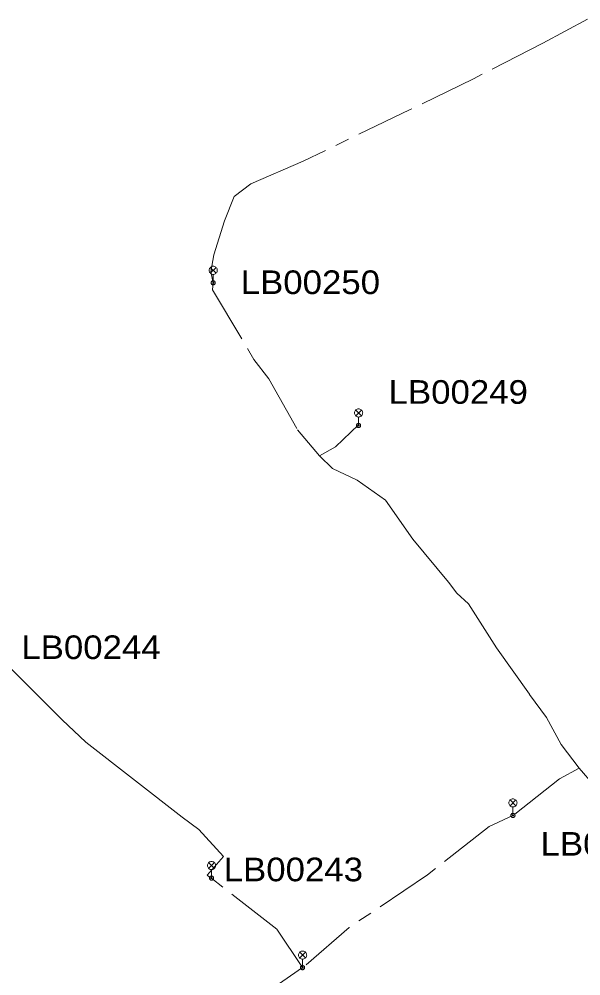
# Model space of a CAD drawing. Extents: x -688049 to -687261, y -973611 to -973038.
# Drawn here: x -687817.8 to -687766.3, y -973481.6 to -973393.9 of the extents above; entities that cross this region are included whole.
import ezdxf

# ---------------------------------------------------------------- set-up
doc = ezdxf.new("R2010")
doc.units = 0
doc.header["$LTSCALE"] = 0.87
doc.linetypes.add('LONG_DASH_SHORT_DASH', pattern=[9.9, 6, -1.2, 1.5, -1.2])
doc.layers.add('1', color=7, linetype='Continuous', lineweight=13)

msp = doc.modelspace()

# ---------------------------------------------------------------- linework, layer by layer
at = {"layer": '1'}
for p, q in [((-687800.275, -973416.675), (-687799.745, -973417.205)), ((-687800.275, -973417.205), (-687799.745, -973416.675)), ((-687800.01, -973418.09), (-687800.01, -973417.315)), ((-687786.955, -973429.745), (-687786.425, -973430.275)), ((-687786.955, -973430.275), (-687786.425, -973429.745)), ((-687786.69, -973431.16), (-687786.69, -973430.385)), ((-687772.815, -973465.485), (-687772.285, -973466.015)), ((-687772.815, -973466.015), (-687772.285, -973465.485)), ((-687772.55, -973466.9), (-687772.55, -973466.125)), ((-687800.425, -973471.225), (-687799.895, -973471.755)), ((-687800.425, -973471.755), (-687799.895, -973471.225)), ((-687800.16, -973472.64), (-687800.16, -973471.865)), ((-687792.085, -973479.435), (-687791.555, -973479.965)), ((-687792.085, -973479.965), (-687791.555, -973479.435)), ((-687791.82, -973480.85), (-687791.82, -973480.075))]:
    msp.add_line(p, q, dxfattribs=at)
at = {"layer": '1', "linetype": 'LONG_DASH_SHORT_DASH'}
for points in [[(-687765.73, -973393.92), (-687769.8, -973396.11), (-687776.17, -973399.38), (-687781.96, -973402.21), (-687791.77, -973406.93), (-687796.56, -973409.01), (-687798.09, -973410.16), (-687798.98, -973412.4), (-687799.94, -973415.52), (-687800.22, -973417.08), (-687800.01, -973418.09)], [(-687800.01, -973418.09), (-687800.07, -973418.74), (-687796.28, -973425.1), (-687794.91, -973426.88), (-687792.28, -973431.55), (-687790.28, -973433.95)], [(-687790.28, -973433.95), (-687788.82, -973433.12), (-687786.69, -973431.11)], [(-687790.28, -973433.95), (-687789.09, -973435.1), (-687786.83, -973436.17), (-687784.22, -973438.01), (-687781.73, -973441.58), (-687778.46, -973445.51), (-687777.69, -973446.54), (-687776.63, -973447.51), (-687774.06, -973451.54), (-687771.02, -973455.81), (-687769.47, -973457.91), (-687768.12, -973460.39), (-687766.48, -973462.57)], [(-687766.48, -973462.57), (-687768.28, -973463.55), (-687772.55, -973466.9)], [(-687766.48, -973462.57), (-687765.11, -973464.15), (-687763.95, -973464.66)], [(-687772.55, -973466.9), (-687774.72, -973467.9), (-687780.38, -973472.35), (-687787.55, -973477.17), (-687791.82, -973480.85)], [(-687791.82, -973480.85), (-687794.18, -973477.31), (-687800.13, -973472.69)], [(-687791.82, -973480.85), (-687799.21, -973485.92), (-687803.79, -973493.33), (-687804.48, -973495.42)]]:
    msp.add_lwpolyline(points, dxfattribs=at)
at = {"layer": '1'}
for points in [[(-687799.635, -973416.94), (-687799.641, -973416.875), (-687799.658, -973416.812), (-687799.685, -973416.753), (-687799.723, -973416.699), (-687799.769, -973416.653), (-687799.822, -973416.615), (-687799.882, -973416.588), (-687799.945, -973416.571), (-687800.01, -973416.565), (-687800.075, -973416.571), (-687800.138, -973416.588), (-687800.198, -973416.615), (-687800.251, -973416.653), (-687800.297, -973416.699), (-687800.335, -973416.753), (-687800.362, -973416.812), (-687800.379, -973416.875), (-687800.385, -973416.94), (-687800.379, -973417.005), (-687800.362, -973417.068), (-687800.335, -973417.128), (-687800.297, -973417.181), (-687800.251, -973417.227), (-687800.198, -973417.265), (-687800.138, -973417.292), (-687800.075, -973417.309), (-687800.01, -973417.315), (-687799.945, -973417.309), (-687799.882, -973417.292), (-687799.822, -973417.265), (-687799.769, -973417.227), (-687799.723, -973417.181), (-687799.685, -973417.128), (-687799.658, -973417.068), (-687799.641, -973417.005)], [(-687799.82, -973418.09), (-687799.823, -973418.057), (-687799.831, -973418.025), (-687799.845, -973417.995), (-687799.864, -973417.968), (-687799.888, -973417.944), (-687799.915, -973417.925), (-687799.945, -973417.911), (-687799.977, -973417.903), (-687800.01, -973417.9), (-687800.043, -973417.903), (-687800.075, -973417.911), (-687800.105, -973417.925), (-687800.132, -973417.944), (-687800.156, -973417.968), (-687800.175, -973417.995), (-687800.189, -973418.025), (-687800.197, -973418.057), (-687800.2, -973418.09), (-687800.197, -973418.123), (-687800.189, -973418.155), (-687800.175, -973418.185), (-687800.156, -973418.212), (-687800.132, -973418.236), (-687800.105, -973418.255), (-687800.075, -973418.269), (-687800.043, -973418.277), (-687800.01, -973418.28), (-687799.977, -973418.277), (-687799.945, -973418.269), (-687799.915, -973418.255), (-687799.888, -973418.236), (-687799.864, -973418.212), (-687799.845, -973418.185), (-687799.831, -973418.155), (-687799.823, -973418.123)], [(-687799.96, -973418.09), (-687799.961, -973418.081), (-687799.963, -973418.073), (-687799.967, -973418.065), (-687799.972, -973418.058), (-687799.978, -973418.052), (-687799.985, -973418.047), (-687799.993, -973418.043), (-687800.001, -973418.041), (-687800.01, -973418.04), (-687800.019, -973418.041), (-687800.027, -973418.043), (-687800.035, -973418.047), (-687800.042, -973418.052), (-687800.048, -973418.058), (-687800.053, -973418.065), (-687800.057, -973418.073), (-687800.059, -973418.081), (-687800.06, -973418.09), (-687800.059, -973418.099), (-687800.057, -973418.107), (-687800.053, -973418.115), (-687800.048, -973418.122), (-687800.042, -973418.128), (-687800.035, -973418.133), (-687800.027, -973418.137), (-687800.019, -973418.139), (-687800.01, -973418.14), (-687800.001, -973418.139), (-687799.993, -973418.137), (-687799.985, -973418.133), (-687799.978, -973418.128), (-687799.972, -973418.122), (-687799.967, -973418.115), (-687799.963, -973418.107), (-687799.961, -973418.099)], [(-687786.315, -973430.01), (-687786.321, -973429.945), (-687786.338, -973429.882), (-687786.365, -973429.822), (-687786.403, -973429.769), (-687786.449, -973429.723), (-687786.503, -973429.685), (-687786.562, -973429.658), (-687786.625, -973429.641), (-687786.69, -973429.635), (-687786.755, -973429.641), (-687786.818, -973429.658), (-687786.878, -973429.685), (-687786.931, -973429.723), (-687786.977, -973429.769), (-687787.015, -973429.822), (-687787.042, -973429.882), (-687787.059, -973429.945), (-687787.065, -973430.01), (-687787.059, -973430.075), (-687787.042, -973430.138), (-687787.015, -973430.198), (-687786.977, -973430.251), (-687786.931, -973430.297), (-687786.878, -973430.335), (-687786.818, -973430.362), (-687786.755, -973430.379), (-687786.69, -973430.385), (-687786.625, -973430.379), (-687786.562, -973430.362), (-687786.503, -973430.335), (-687786.449, -973430.297), (-687786.403, -973430.251), (-687786.365, -973430.198), (-687786.338, -973430.138), (-687786.321, -973430.075)], [(-687786.5, -973431.16), (-687786.503, -973431.127), (-687786.511, -973431.095), (-687786.525, -973431.065), (-687786.544, -973431.038), (-687786.568, -973431.014), (-687786.595, -973430.995), (-687786.625, -973430.981), (-687786.657, -973430.973), (-687786.69, -973430.97), (-687786.723, -973430.973), (-687786.755, -973430.981), (-687786.785, -973430.995), (-687786.812, -973431.014), (-687786.836, -973431.038), (-687786.855, -973431.065), (-687786.869, -973431.095), (-687786.877, -973431.127), (-687786.88, -973431.16), (-687786.877, -973431.193), (-687786.869, -973431.225), (-687786.855, -973431.255), (-687786.836, -973431.282), (-687786.812, -973431.306), (-687786.785, -973431.325), (-687786.755, -973431.339), (-687786.723, -973431.347), (-687786.69, -973431.35), (-687786.657, -973431.347), (-687786.625, -973431.339), (-687786.595, -973431.325), (-687786.568, -973431.306), (-687786.544, -973431.282), (-687786.525, -973431.255), (-687786.511, -973431.225), (-687786.503, -973431.193)], [(-687786.64, -973431.16), (-687786.641, -973431.151), (-687786.643, -973431.143), (-687786.647, -973431.135), (-687786.652, -973431.128), (-687786.658, -973431.122), (-687786.665, -973431.117), (-687786.673, -973431.113), (-687786.681, -973431.111), (-687786.69, -973431.11), (-687786.699, -973431.111), (-687786.707, -973431.113), (-687786.715, -973431.117), (-687786.722, -973431.122), (-687786.728, -973431.128), (-687786.733, -973431.135), (-687786.737, -973431.143), (-687786.739, -973431.151), (-687786.74, -973431.16), (-687786.739, -973431.169), (-687786.737, -973431.177), (-687786.733, -973431.185), (-687786.728, -973431.192), (-687786.722, -973431.198), (-687786.715, -973431.203), (-687786.707, -973431.207), (-687786.699, -973431.209), (-687786.69, -973431.21), (-687786.681, -973431.209), (-687786.673, -973431.207), (-687786.665, -973431.203), (-687786.658, -973431.198), (-687786.652, -973431.192), (-687786.647, -973431.185), (-687786.643, -973431.177), (-687786.641, -973431.169)], [(-687772.175, -973465.75), (-687772.181, -973465.685), (-687772.198, -973465.622), (-687772.225, -973465.562), (-687772.263, -973465.509), (-687772.309, -973465.463), (-687772.362, -973465.425), (-687772.422, -973465.398), (-687772.485, -973465.381), (-687772.55, -973465.375), (-687772.615, -973465.381), (-687772.678, -973465.398), (-687772.738, -973465.425), (-687772.791, -973465.463), (-687772.837, -973465.509), (-687772.875, -973465.562), (-687772.902, -973465.622), (-687772.919, -973465.685), (-687772.925, -973465.75), (-687772.919, -973465.815), (-687772.902, -973465.878), (-687772.875, -973465.938), (-687772.837, -973465.991), (-687772.791, -973466.037), (-687772.738, -973466.075), (-687772.678, -973466.102), (-687772.615, -973466.119), (-687772.55, -973466.125), (-687772.485, -973466.119), (-687772.422, -973466.102), (-687772.362, -973466.075), (-687772.309, -973466.037), (-687772.263, -973465.991), (-687772.225, -973465.938), (-687772.198, -973465.878), (-687772.181, -973465.815)], [(-687772.36, -973466.9), (-687772.363, -973466.867), (-687772.371, -973466.835), (-687772.385, -973466.805), (-687772.404, -973466.778), (-687772.428, -973466.754), (-687772.455, -973466.735), (-687772.485, -973466.721), (-687772.517, -973466.713), (-687772.55, -973466.71), (-687772.583, -973466.713), (-687772.615, -973466.721), (-687772.645, -973466.735), (-687772.672, -973466.754), (-687772.696, -973466.778), (-687772.715, -973466.805), (-687772.729, -973466.835), (-687772.737, -973466.867), (-687772.74, -973466.9), (-687772.737, -973466.933), (-687772.729, -973466.965), (-687772.715, -973466.995), (-687772.696, -973467.022), (-687772.672, -973467.046), (-687772.645, -973467.065), (-687772.615, -973467.079), (-687772.583, -973467.087), (-687772.55, -973467.09), (-687772.517, -973467.087), (-687772.485, -973467.079), (-687772.455, -973467.065), (-687772.428, -973467.046), (-687772.404, -973467.022), (-687772.385, -973466.995), (-687772.371, -973466.965), (-687772.363, -973466.933)], [(-687772.5, -973466.9), (-687772.501, -973466.891), (-687772.503, -973466.883), (-687772.507, -973466.875), (-687772.512, -973466.868), (-687772.518, -973466.862), (-687772.525, -973466.857), (-687772.533, -973466.853), (-687772.541, -973466.851), (-687772.55, -973466.85), (-687772.559, -973466.851), (-687772.567, -973466.853), (-687772.575, -973466.857), (-687772.582, -973466.862), (-687772.588, -973466.868), (-687772.593, -973466.875), (-687772.597, -973466.883), (-687772.599, -973466.891), (-687772.6, -973466.9), (-687772.599, -973466.909), (-687772.597, -973466.917), (-687772.593, -973466.925), (-687772.588, -973466.932), (-687772.582, -973466.938), (-687772.575, -973466.943), (-687772.567, -973466.947), (-687772.559, -973466.949), (-687772.55, -973466.95), (-687772.541, -973466.949), (-687772.533, -973466.947), (-687772.525, -973466.943), (-687772.518, -973466.938), (-687772.512, -973466.932), (-687772.507, -973466.925), (-687772.503, -973466.917), (-687772.501, -973466.909)], [(-687799.785, -973471.49), (-687799.791, -973471.425), (-687799.808, -973471.362), (-687799.835, -973471.302), (-687799.873, -973471.249), (-687799.919, -973471.203), (-687799.972, -973471.165), (-687800.032, -973471.138), (-687800.095, -973471.121), (-687800.16, -973471.115), (-687800.225, -973471.121), (-687800.288, -973471.138), (-687800.348, -973471.165), (-687800.401, -973471.203), (-687800.447, -973471.249), (-687800.485, -973471.302), (-687800.512, -973471.362), (-687800.529, -973471.425), (-687800.535, -973471.49), (-687800.529, -973471.555), (-687800.512, -973471.618), (-687800.485, -973471.678), (-687800.447, -973471.731), (-687800.401, -973471.777), (-687800.348, -973471.815), (-687800.288, -973471.842), (-687800.225, -973471.859), (-687800.16, -973471.865), (-687800.095, -973471.859), (-687800.032, -973471.842), (-687799.972, -973471.815), (-687799.919, -973471.777), (-687799.873, -973471.731), (-687799.835, -973471.678), (-687799.808, -973471.618), (-687799.791, -973471.555)], [(-687799.97, -973472.64), (-687799.973, -973472.607), (-687799.981, -973472.575), (-687799.995, -973472.545), (-687800.014, -973472.518), (-687800.038, -973472.494), (-687800.065, -973472.475), (-687800.095, -973472.461), (-687800.127, -973472.453), (-687800.16, -973472.45), (-687800.193, -973472.453), (-687800.225, -973472.461), (-687800.255, -973472.475), (-687800.282, -973472.494), (-687800.306, -973472.518), (-687800.325, -973472.545), (-687800.339, -973472.575), (-687800.347, -973472.607), (-687800.35, -973472.64), (-687800.347, -973472.673), (-687800.339, -973472.705), (-687800.325, -973472.735), (-687800.306, -973472.762), (-687800.282, -973472.786), (-687800.255, -973472.805), (-687800.225, -973472.819), (-687800.193, -973472.827), (-687800.16, -973472.83), (-687800.127, -973472.827), (-687800.095, -973472.819), (-687800.065, -973472.805), (-687800.038, -973472.786), (-687800.014, -973472.762), (-687799.995, -973472.735), (-687799.981, -973472.705), (-687799.973, -973472.673)], [(-687800.11, -973472.64), (-687800.111, -973472.631), (-687800.113, -973472.623), (-687800.117, -973472.615), (-687800.122, -973472.608), (-687800.128, -973472.602), (-687800.135, -973472.597), (-687800.143, -973472.593), (-687800.151, -973472.591), (-687800.16, -973472.59), (-687800.169, -973472.591), (-687800.177, -973472.593), (-687800.185, -973472.597), (-687800.192, -973472.602), (-687800.198, -973472.608), (-687800.203, -973472.615), (-687800.207, -973472.623), (-687800.209, -973472.631), (-687800.21, -973472.64), (-687800.209, -973472.649), (-687800.207, -973472.657), (-687800.203, -973472.665), (-687800.198, -973472.672), (-687800.192, -973472.678), (-687800.185, -973472.683), (-687800.177, -973472.687), (-687800.169, -973472.689), (-687800.16, -973472.69), (-687800.151, -973472.689), (-687800.143, -973472.687), (-687800.135, -973472.683), (-687800.128, -973472.678), (-687800.122, -973472.672), (-687800.117, -973472.665), (-687800.113, -973472.657), (-687800.111, -973472.649)], [(-687791.445, -973479.7), (-687791.451, -973479.635), (-687791.468, -973479.572), (-687791.495, -973479.513), (-687791.533, -973479.459), (-687791.579, -973479.413), (-687791.633, -973479.375), (-687791.692, -973479.348), (-687791.755, -973479.331), (-687791.82, -973479.325), (-687791.885, -973479.331), (-687791.948, -973479.348), (-687792.008, -973479.375), (-687792.061, -973479.413), (-687792.107, -973479.459), (-687792.145, -973479.513), (-687792.172, -973479.572), (-687792.189, -973479.635), (-687792.195, -973479.7), (-687792.189, -973479.765), (-687792.172, -973479.828), (-687792.145, -973479.888), (-687792.107, -973479.941), (-687792.061, -973479.987), (-687792.008, -973480.025), (-687791.948, -973480.052), (-687791.885, -973480.069), (-687791.82, -973480.075), (-687791.755, -973480.069), (-687791.692, -973480.052), (-687791.633, -973480.025), (-687791.579, -973479.987), (-687791.533, -973479.941), (-687791.495, -973479.888), (-687791.468, -973479.828), (-687791.451, -973479.765)], [(-687791.63, -973480.85), (-687791.633, -973480.817), (-687791.641, -973480.785), (-687791.655, -973480.755), (-687791.674, -973480.728), (-687791.698, -973480.704), (-687791.725, -973480.685), (-687791.755, -973480.671), (-687791.787, -973480.663), (-687791.82, -973480.66), (-687791.853, -973480.663), (-687791.885, -973480.671), (-687791.915, -973480.685), (-687791.942, -973480.704), (-687791.966, -973480.728), (-687791.985, -973480.755), (-687791.999, -973480.785), (-687792.007, -973480.817), (-687792.01, -973480.85), (-687792.007, -973480.883), (-687791.999, -973480.915), (-687791.985, -973480.945), (-687791.966, -973480.972), (-687791.942, -973480.996), (-687791.915, -973481.015), (-687791.885, -973481.029), (-687791.853, -973481.037), (-687791.82, -973481.04), (-687791.787, -973481.037), (-687791.755, -973481.029), (-687791.725, -973481.015), (-687791.698, -973480.996), (-687791.674, -973480.972), (-687791.655, -973480.945), (-687791.641, -973480.915), (-687791.633, -973480.883)], [(-687791.77, -973480.85), (-687791.771, -973480.841), (-687791.773, -973480.833), (-687791.777, -973480.825), (-687791.782, -973480.818), (-687791.788, -973480.812), (-687791.795, -973480.807), (-687791.803, -973480.803), (-687791.811, -973480.801), (-687791.82, -973480.8), (-687791.829, -973480.801), (-687791.837, -973480.803), (-687791.845, -973480.807), (-687791.852, -973480.812), (-687791.858, -973480.818), (-687791.863, -973480.825), (-687791.867, -973480.833), (-687791.869, -973480.841), (-687791.87, -973480.85), (-687791.869, -973480.859), (-687791.867, -973480.867), (-687791.863, -973480.875), (-687791.858, -973480.882), (-687791.852, -973480.888), (-687791.845, -973480.893), (-687791.837, -973480.897), (-687791.829, -973480.899), (-687791.82, -973480.9), (-687791.811, -973480.899), (-687791.803, -973480.897), (-687791.795, -973480.893), (-687791.788, -973480.888), (-687791.782, -973480.882), (-687791.777, -973480.875), (-687791.773, -973480.867), (-687791.771, -973480.859)]]:
    msp.add_lwpolyline(points, close=True, dxfattribs=at)
msp.add_lwpolyline([(-687819.04, -973452.2), (-687819.04, -973452.574), (-687819.04, -973452.949), (-687813.849, -973458.152), (-687811.678, -973460.195), (-687802.859, -973467.045), (-687801.322, -973468.176), (-687799.08, -973470.678), (-687800.562, -973472.364), (-687800.195, -973472.675)], dxfattribs=at)

# ---------------------------------------------------------------- texts
at = {"layer": '1', "width": 1.1}
for s, p in [('LB00250', (-687797.488, -973419.116)), ('LB00249', (-687783.94, -973429.174)), ('LB00244', (-687817.586, -973452.568)), ('LB00248', (-687770.017, -973470.583)), ('LB00243', (-687799.048, -973472.934))]:
    msp.add_text(s, height=2.167, dxfattribs=at).set_placement(p)

doc.saveas('drawing.dxf')
